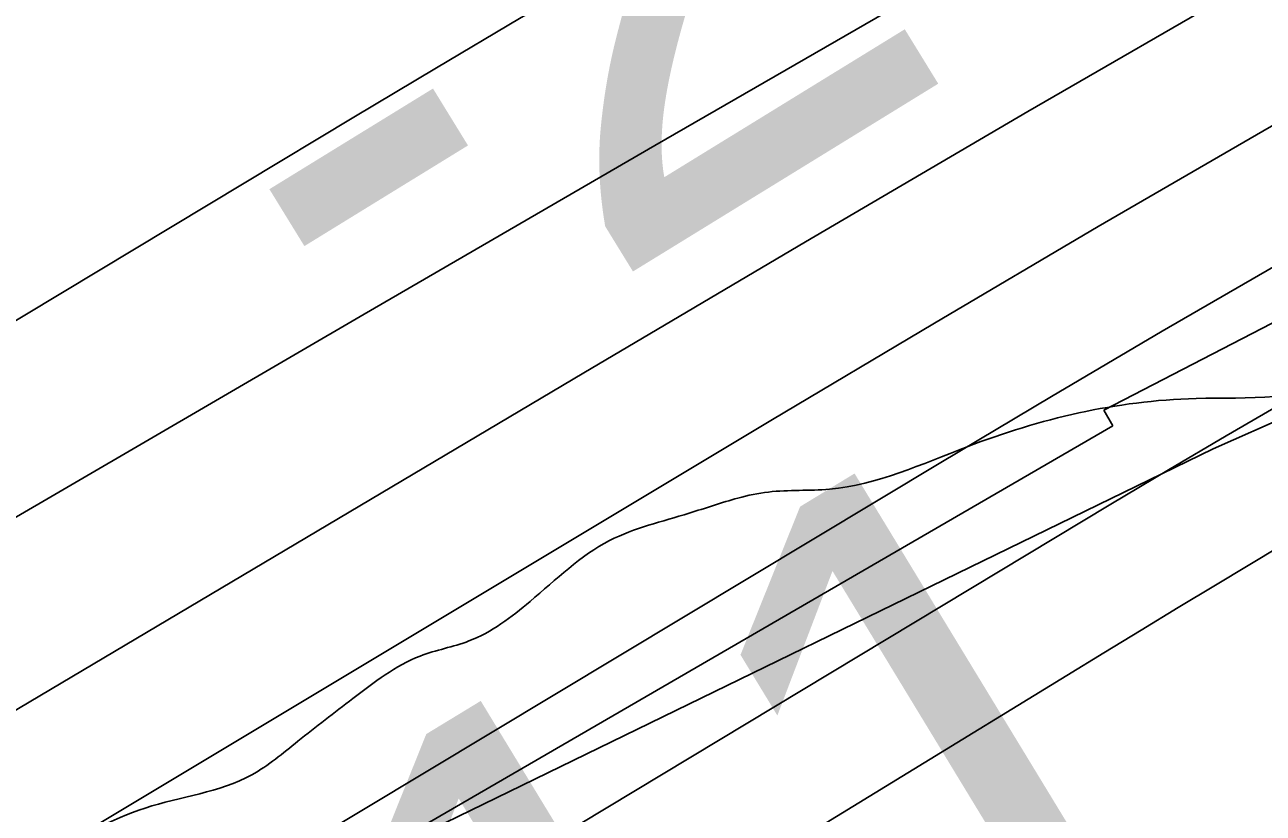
# Model space of a CAD drawing. Extents: x 3445503 to 3483459, y 540493 to 566012.
# Drawn here: x 3476409.2 to 3476550.2, y 551563.7 to 551653.5 of the extents above; entities that cross this region are included whole.
import ezdxf

# ---------------------------------------------------------------- set-up
doc = ezdxf.new("R2010")
doc.units = 0
for name, color, linetype in [('V-RIVR-EDGE', 7, 'Continuous'), ('V-RIVR-RANG', 7, 'Continuous'), ('V-RRAP-FSHR', 7, 'Continuous'), ('V-RRAP-RVMT', 7, 'Continuous'), ('V-TOPO-DPTH', 7, 'Continuous'), ('V-TOPO-MINR', 7, 'Continuous'), ('V-TOPO-WATR', 7, 'Continuous')]:
    doc.layers.add(name, color=color, linetype=linetype)

msp = doc.modelspace()

# ---------------------------------------------------------------- linework, layer by layer
at = {"layer": 'V-RIVR-EDGE'}
msp.add_spline([(3477967.3848833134, 552440.8059690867), (3477956.324274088, 552434.4645256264), (3477946.922800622, 552428.2304005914), (3477938.2208844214, 552423.7327046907), (3477929.172198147, 552419.58349804), (3477921.163822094, 552414.388823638), (3477919.4179374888, 552411.2644546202), (3477918.3664526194, 552407.7907367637), (3477915.2291897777, 552404.3221764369), (3477908.61305155, 552399.8193230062), (3477903.741938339, 552398.0932089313), (3477897.8270765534, 552396.0220439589), (3477895.3893709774, 552394.2899127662), (3477890.1714876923, 552392.9122879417), (3477887.3861524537, 552391.1810163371), (3477883.9004003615, 552387.3656859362), (3477874.497207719, 552380.4363015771), (3477864.3996153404, 552373.8562660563), (3477857.0907965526, 552370.3980207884), (3477852.909785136, 552366.5844095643), (3477848.381144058, 552362.7716579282), (3477844.5451835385, 552357.9142981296), (3477836.8938926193, 552356.5426904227), (3477833.4090001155, 552353.0749896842), (3477830.613349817, 552347.1721621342), (3477822.605833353, 552342.3251173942), (3477810.0688162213, 552333.3176913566), (3477792.657247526, 552321.1936325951), (3477781.52192369, 552316.7019538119), (3477774.9023471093, 552310.8085817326), (3477768.981468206, 552306.3040091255), (3477763.756708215, 552302.1453470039), (3477759.9310627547, 552301.4595431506), (3477756.0985405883, 552297.9927020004), (3477741.122958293, 552286.9055151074), (3477723.7062320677, 552272.6956783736), (3477708.732368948, 552262.3037508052), (3477698.9806870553, 552255.0275963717), (3477689.5869498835, 552251.922138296), (3477683.6652113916, 552247.0699360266), (3477677.043915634, 552240.4813046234), (3477664.1601284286, 552231.8223678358), (3477659.2829980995, 552227.6628461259), (3477652.325247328, 552225.5942599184), (3477646.05759835, 552221.4381765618), (3477633.1695132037, 552211.0410914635), (3477593.4640879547, 552180.5476742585), (3477582.3218874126, 552173.2749581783), (3477570.133359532, 552164.6143022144), (3477532.8716569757, 552138.2864238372), (3477506.055176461, 552118.5377213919), (3477500.1351571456, 552114.3807784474), (3477492.8237595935, 552109.879644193), (3477485.8591321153, 552105.0300206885), (3477479.9494278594, 552105.044633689), (3477473.686936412, 552102.974328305), (3477446.1786349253, 552084.6178636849), (3477429.4631851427, 552072.8397154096), (3477413.0962246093, 552061.4083372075), (3477403.3445427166, 552054.1321827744), (3477399.864807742, 552052.7502600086), (3477395.341324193, 552051.0232863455), (3477385.9467274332, 552047.5701986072), (3477366.105189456, 552036.8426756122), (3477295.433217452, 551995.3016125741), (3477256.0874561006, 551969.6741510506), (3477245.9924424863, 551964.1370045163), (3477236.5866710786, 551956.1647311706), (3477232.406519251, 551952.6987496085), (3477223.3586925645, 551948.89717262), (3477210.8268329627, 551941.975524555), (3477195.5096381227, 551933.3226048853), (3477189.23941038, 551928.1236325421), (3477182.2756424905, 551923.6216386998), (3477175.6646617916, 551921.2045632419), (3477171.836437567, 551919.4758704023), (3477168.3515450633, 551916.0081696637), (3477159.6496288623, 551911.5104737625), (3477143.6328767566, 551901.1211249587), (3477124.4848789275, 551889.6966234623), (3477117.871319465, 551886.2366590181), (3477112.3066661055, 551885.2075234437), (3477107.4346933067, 551883.1337797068), (3477100.8211338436, 551879.6738152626), (3477094.5517656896, 551874.8224725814), (3477091.412783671, 551870.6586529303), (3477085.147713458, 551867.54545856), (3477074.3548617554, 551860.9671422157), (3477058.344126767, 551853.011201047), (3477036.0640236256, 551840.203917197), (3477024.5707550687, 551831.5415420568), (3477014.1263926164, 551825.3099957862), (3477007.5162715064, 551823.2405499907), (3476990.806838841, 551813.8958093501), (3476960.862550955, 551794.5024728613), (3476943.4492630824, 551781.6831547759), (3476927.7818598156, 551771.9882057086), (3476905.500897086, 551758.8332921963), (3476879.0389229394, 551741.8647674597), (3476864.071076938, 551733.9062475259), (3476854.3211142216, 551727.325352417), (3476848.0526056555, 551722.8216393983), (3476839.70175747, 551719.7136025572), (3476833.4427043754, 551719.0338158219), (3476830.31231824, 551718.3462927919), (3476827.173336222, 551714.182473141), (3476822.9949035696, 551711.4117509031), (3476800.371468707, 551700.343474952), (3476764.179302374, 551684.7895373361), (3476719.29037737, 551666.8236817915), (3476694.587181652, 551658.1939710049), (3476687.274064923, 551652.9975774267), (3476681.7085519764, 551651.6208121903), (3476674.7516607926, 551649.8998556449), (3476665.709851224, 551648.5316862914), (3476648.669121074, 551645.7927688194), (3476639.2779626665, 551643.7301997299), (3476627.4490986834, 551639.9354994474), (3476617.009034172, 551635.4421014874), (3476607.2625098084, 551630.2517250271), (3476595.080858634, 551624.3721063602), (3476590.5590942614, 551623.3403920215), (3476578.3920560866, 551623.3704776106), (3476574.5664106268, 551622.6846737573), (3476569.6944378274, 551620.6109300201), (3476563.7744185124, 551616.4539870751), (3476559.595126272, 551613.3356351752), (3476542.5552557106, 551610.944347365), (3476516.4692776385, 551605.4467418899), (3476500.8139086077, 551600.6186080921), (3476493.860455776, 551600.2881701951), (3476490.382439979, 551599.6015067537), (3476484.8160674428, 551597.8771118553), (3476475.769959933, 551594.7707941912), (3476466.7143969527, 551587.8405502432), (3476459.750629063, 551583.3385564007), (3476454.1842565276, 551581.6141615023), (3476446.5243697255, 551576.7662571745), (3476440.255001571, 551571.9149144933), (3476435.0311011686, 551568.1038820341), (3476422.854607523, 551564.3100413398), (3476402.3126526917, 551551.4984595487), (3476381.420489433, 551537.6448483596), (3476372.0198755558, 551531.7583529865), (3476359.8339264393, 551524.140586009), (3476350.7740655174, 551515.4721937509), (3476342.071289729, 551510.6268681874), (3476327.10172455, 551501.9730889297), (3476312.481508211, 551494.0137094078), (3476294.027910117, 551482.2398590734), (3476278.3630856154, 551473.5877989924), (3476258.5155305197, 551460.4268683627), (3476247.7175212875, 551451.7627740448), (3476240.7477362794, 551444.8273725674), (3476231.3445436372, 551437.8979882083), (3476220.5534111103, 551432.0149311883), (3476209.412070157, 551425.0898447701), (3476201.752183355, 551420.2419404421), (3476188.86323862, 551409.4972256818), (3476180.8488454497, 551401.8691436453), (3476169.01310476, 551395.2934060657), (3476157.8666062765, 551386.2825416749), (3476151.592940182, 551379.6930506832), (3476140.805246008, 551375.200512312), (3476129.659607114, 551366.5372775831), (3476121.6409160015, 551357.171047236), (3476113.974152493, 551349.5421056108), (3476103.18130079, 551342.9637892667), (3476089.95590104, 551336.7391197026), (3476064.211535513, 551328.8072470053), (3476038.8070633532, 551317.7458477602), (3476021.0538821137, 551308.0560562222), (3476001.9050246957, 551296.2839250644), (3475987.974050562, 551285.889418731), (3475980.311584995, 551279.9986254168), (3475968.8286314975, 551275.5078062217), (3475961.8691615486, 551272.74396069), (3475958.38169028, 551268.2333709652), (3475953.4976832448, 551261.2928119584), (3475933.6613027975, 551252.651066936), (3475913.8197648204, 551241.923543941), (3475899.54373979, 551232.5727861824), (3475888.3989604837, 551224.2571811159), (3475872.030280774, 551212.1305435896), (3475859.1439148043, 551202.4287178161), (3475843.822422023, 551192.0376498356), (3475828.851137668, 551182.688611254), (3475807.6165022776, 551170.9216376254), (3475790.902771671, 551159.8387486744), (3475778.359737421, 551148.3979150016), (3475750.8454188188, 551127.6080427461), (3475732.386663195, 551113.7484144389), (3475710.1082792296, 551101.6363899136), (3475688.5242950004, 551089.1750165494), (3475657.5457140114, 551073.2605554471), (3475627.610881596, 551057.6911452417), (3475610.205330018, 551048.0004941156), (3475592.8023572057, 551039.3527319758), (3475578.883417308, 551033.8250409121), (3475567.7575489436, 551033.1572884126), (3475559.4084199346, 551030.7445108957), (3475547.22161123, 551022.7791142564), (3475531.193684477, 551007.8705798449), (3475514.128026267, 550995.0504021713), (3475489.7561280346, 550979.8148682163), (3475462.248686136, 550961.8060332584), (3475436.832179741, 550945.8778187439), (3475412.1117922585, 550930.2955147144), (3475404.102556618, 550924.7532106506), (3475394.356891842, 550919.9104638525), (3475383.5657593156, 550914.0274068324), (3475369.9892915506, 550906.4130782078), (3475361.2813582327, 550899.4819746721), (3475348.7563753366, 550895.3413639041), (3475341.099067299, 550891.5363485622), (3475331.346525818, 550883.9125644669), (3475319.5056275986, 550875.251048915), (3475304.183275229, 550864.5123512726), (3475282.257678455, 550854.4852451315), (3475261.025621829, 550843.7611604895), (3475243.971997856, 550835.8077980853), (3475209.5136818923, 550818.5114142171), (3475176.085361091, 550795.9980066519), (3475149.619948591, 550777.6389632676), (3475114.789934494, 550750.6098084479), (3475097.3766466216, 550737.7904903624), (3475087.6146496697, 550726.3427799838), (3475078.202861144, 550715.9370990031), (3475072.9712244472, 550708.9973995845), (3475070.5317996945, 550706.5700090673), (3475067.0529243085, 550705.5357159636), (3475062.1826706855, 550704.1572315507), (3475055.2206219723, 550700.3504970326), (3475048.2534157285, 550694.4579845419), (3475043.3668299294, 550686.4745365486), (3475033.264080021, 550677.8087230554), (3475023.50638101, 550668.099160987), (3475018.97344199, 550662.5482610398), (3475016.528000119, 550657.6874628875), (3475015.1288855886, 550654.2146046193), (3475012.339252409, 550650.7451847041), (3475004.6767868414, 550644.8543913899), (3475000.49319666, 550639.9978911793), (3474998.0511931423, 550636.527611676), (3474987.9467240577, 550627.1665388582), (3474974.703272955, 550613.6416463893), (3474958.329435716, 550599.4292308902), (3474946.4885374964, 550590.7677153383), (3474937.4321149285, 550583.4898417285), (3474926.2856164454, 550574.4789773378), (3474912.7005527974, 550563.388352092), (3474895.6417712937, 550553.3492117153), (3474877.8877304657, 550543.3117905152), (3474859.783481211, 550532.2323399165), (3474849.689327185, 550527.0428230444), (3474846.203575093, 550523.2274926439), (3474838.546267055, 550519.4224773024), (3474826.015267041, 550512.8484588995), (3474803.3961301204, 550503.518331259), (3474763.728526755, 550488.3206191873), (3474757.461737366, 550484.5121654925), (3474754.3296320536, 550483.1293831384), (3474743.1960273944, 550479.3329636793), (3474732.059843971, 550474.4936552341), (3474701.4383481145, 550462.4022608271), (3474681.260355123, 550456.1947830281), (3474669.430631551, 550452.0524530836), (3474656.205231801, 550445.8277835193), (3474651.328101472, 550441.6682618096), (3474649.580497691, 550437.8486334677), (3474646.428621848, 550428.4703688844), (3474639.474309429, 550427.7923013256), (3474629.0385428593, 550425.0370516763), (3474622.08423044, 550424.3589841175), (3474617.2174151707, 550424.3710183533), (3474614.0844502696, 550422.6406063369), (3474611.296536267, 550419.8664457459), (3474606.4228442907, 550417.0974426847), (3474599.8170211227, 550416.7661451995), (3474592.512500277, 550415.0460482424), (3474584.1633712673, 550412.633270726), (3474580.6801979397, 550409.8608293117), (3474579.97806191, 550407.0815111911), (3474579.2707683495, 550402.2164150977), (3474577.524024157, 550398.7444164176), (3474572.3009833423, 550395.2810136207), (3474569.5259631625, 550397.7212979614), (3474568.8350017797, 550399.4611654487), (3474566.39901538, 550398.4242935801), (3474565.003339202, 550396.3419539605), (3474560.8317832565, 550396.3522690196), (3474558.046448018, 550394.620997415), (3474557.349469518, 550393.9274572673), (3474552.8216880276, 550390.4623352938), (3474550.030335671, 550386.2976560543), (3474547.2398429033, 550382.480606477), (3474544.4553672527, 550381.0969645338), (3474541.6777683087, 550382.4943598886), (3474539.93876041, 550382.1510281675), (3474539.237483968, 550379.7193397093), (3474537.4838630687, 550373.4663037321), (3474536.4297994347, 550368.9496968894), (3474533.638447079, 550364.7850176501), (3474528.767333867, 550363.058903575), (3474524.9425479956, 550362.7207293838), (3474521.1297963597, 550367.2493704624), (3474518.3504782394, 550367.9515064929), (3474514.8690240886, 550365.8743244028), (3474513.4733479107, 550363.7919847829), (3474515.539355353, 550355.7913450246), (3474514.1368024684, 550350.9279681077), (3474510.6458928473, 550345.0268597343), (3474504.717277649, 550337.393620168), (3474501.5877511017, 550337.0537268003), (3474494.9827875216, 550337.0700589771), (3474490.1151126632, 550336.7344635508), (3474486.2911863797, 550336.7439190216), (3474483.5049915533, 550334.665017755), (3474481.7616857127, 550332.5835377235), (3474479.668171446, 550329.4600282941), (3474476.1884364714, 550328.0781055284), (3474468.885634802, 550327.0532678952), (3474462.629160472, 550327.4163701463), (3474450.808032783, 550326.750336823), (3474441.4194531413, 550325.7306567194), (3474433.070324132, 550323.3178792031), (3474424.3727058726, 550320.5583316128), (3474416.3677681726, 550316.7541758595), (3474412.183318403, 550311.5500459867), (3474406.9585584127, 550307.3913838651), (3474397.2111744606, 550301.8533777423), (3474391.99586994, 550301.5186419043), (3474386.088744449, 550302.5761438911), (3474381.571278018, 550303.282577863), (3474374.9663144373, 550303.29891004), (3474367.313304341, 550301.232043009), (3474361.396723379, 550298.4656187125), (3474352.692228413, 550292.9250338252), (3474347.1249962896, 550290.8530092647), (3474344.6941674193, 550291.9019153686), (3474343.6555763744, 550293.6426424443), (3474340.8745390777, 550293.6495191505), (3474339.4754245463, 550290.1766608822), (3474332.171763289, 550288.804193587), (3474327.3015096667, 550287.4257091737), (3474316.868321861, 550285.713348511), (3474310.6084091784, 550284.6859321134), (3474304.3545136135, 550286.0919233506), (3474293.2303644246, 550286.119430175), (3474261.933379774, 550282.0252371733), (3474232.365087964, 550274.1028199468), (3474219.840105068, 550269.962209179), (3474206.624160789, 550267.5614658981), (3474200.707579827, 550264.7950416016), (3474193.397901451, 550260.9891666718), (3474172.5229299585, 550254.0881487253), (3474156.866701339, 550248.9123852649), (3474145.3846074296, 550244.7691957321), (3474138.0800865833, 550243.0490987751), (3474131.475123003, 550243.0654309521), (3474123.8212533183, 550240.6509342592), (3474116.8617833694, 550237.8870887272), (3474100.516312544, 550235.1464520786), (3474090.0865630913, 550234.8246100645), (3474081.393242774, 550233.8032107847), (3474068.173860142, 550230.0119488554), (3474051.4764617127, 550225.5340234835), (3474039.295670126, 550220.0020344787), (3474031.2976091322, 550218.9789160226), (3474029.5560224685, 550217.5926953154), (3474028.8504480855, 550213.4228585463), (3474027.1131593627, 550213.77478615), (3474025.036836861, 550217.603869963), (3474021.9098890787, 550218.3068655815), (3474017.0361971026, 550215.53786252), (3474014.6010702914, 550214.8486203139), (3474009.387484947, 550215.2091437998), (3474003.125853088, 550213.4864680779), (3473996.173259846, 550213.5036598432), (3473986.43791013, 550212.8324689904), (3473971.4812387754, 550209.3931346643), (3473947.8217916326, 550201.1084747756), (3473927.9965858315, 550196.985915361), (3473915.481058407, 550196.6692308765), (3473910.9584344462, 550195.2898868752), (3473900.519229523, 550191.1441185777), (3473896.3399372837, 550188.0257666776), (3473890.081743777, 550187.6936096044), (3473880.6914449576, 550185.9786701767), (3473877.557620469, 550183.9006284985), (3473876.1593655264, 550180.7753998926), (3473870.9371843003, 550177.6596267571), (3473863.28589338, 550176.2880190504), (3473852.851845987, 550174.2280287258), (3473846.584197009, 550170.071945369), (3473843.4469341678, 550166.6033850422), (3473829.887658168, 550165.9416496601), (3473817.364394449, 550162.4962982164), (3473797.202733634, 550162.8937839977), (3473790.9393825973, 550160.4758489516), (3473774.2359670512, 550153.5645159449), (3473761.365933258, 550150.4676537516), (3473751.280375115, 550148.7544335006), (3473741.5476041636, 550149.1261316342), (3473732.1598841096, 550148.454081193), (3473721.729275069, 550147.7846095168), (3473708.5133307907, 550145.3838662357), (3473703.986408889, 550142.266373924), (3473699.8036782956, 550137.7575033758), (3473693.194416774, 550136.035687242), (3473684.503675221, 550136.0571769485), (3473676.5099121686, 550136.7722068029), (3473667.814872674, 550135.055548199), (3473650.414478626, 550127.4506750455), (3473634.408041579, 550121.2328821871), (3473613.526193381, 550111.5508269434), (3473599.600376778, 550103.2420985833), (3473599.594359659, 550100.8086909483), (3473599.5814658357, 550095.5942460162), (3473597.494828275, 550095.2517738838), (3473595.7566799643, 550095.256071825), (3473589.510520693, 550099.7907300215), (3473582.56308498, 550101.8936997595), (3473571.0870081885, 550100.1839178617), (3473560.30189278, 550096.7342684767), (3473548.8086242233, 550088.071893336), (3473541.4937883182, 550082.1802404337), (3473536.968585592, 550079.7580074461), (3473530.7095324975, 550079.0782207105), (3473522.3793144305, 550084.3132957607), (3473518.5588265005, 550085.7132698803), (3473509.867225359, 550085.3871299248), (3473487.609471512, 550081.6182172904), (3473463.9594798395, 550077.1574836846), (3473450.746973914, 550076.1472590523), (3473424.3279791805, 550076.5602174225), (3473415.2904675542, 550076.9301963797), (3473413.20039164, 550075.1972055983), (3473411.1094561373, 550073.1165851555), (3473410.044217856, 550064.0807927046), (3473387.095502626, 550062.0517475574), (3473385.3573543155, 550062.0560454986), (3473385.029495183, 550070.052387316), (3473384.336814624, 550071.0969954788), (3473381.21072643, 550072.1476207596), (3473364.172575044, 550070.4515922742), (3473359.2988830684, 550067.6825892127), (3473346.088955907, 550067.7152535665), (3473344.347369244, 550066.3290328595), (3473345.0245772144, 550059.0270907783), (3473343.6306202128, 550057.6400104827), (3473340.5079703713, 550060.081154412), (3473338.0840182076, 550063.9110978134), (3473333.2163433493, 550063.575502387), (3473315.824545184, 550059.4469258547), (3473309.9062450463, 550055.9852422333), (3473306.770701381, 550053.2119412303), (3473302.2523753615, 550053.57074554), (3473296.6954582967, 550055.6702769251), (3473292.871532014, 550055.6797323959), (3473289.7351287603, 550052.5588017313), (3473286.6013042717, 550050.4807600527), (3473283.1284460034, 550051.8798745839), (3473279.3070984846, 550052.9322190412), (3473267.4816728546, 550050.5280374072)], degree=3, dxfattribs=at)
at = {"layer": 'V-RRAP-FSHR'}
msp.add_lwpolyline([(3479130.969, 553082.401), (3478816.881, 552888.5970000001), (3478576.85, 552763.205), (3478449.311, 552707.954), (3478289.8170000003, 552621.3640000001), (3478136.845, 552538.512), (3478008.2, 552474.97), (3477863.944, 552377.387), (3477688.914, 552251.158), (3477457.69, 552085.964), (3477224.473, 551942.407), (3476936.077, 551774.99), (3476793.745, 551715.647), (3476544.508, 551605.223), (3476233.506, 551453.813), (3476127.0130000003, 551390.08), (3475971.2770000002, 551277.253), (3475776.395, 551142.969), (3475474.3680000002, 550957.359), (3475375.893, 550912.962), (3475167.399, 550795.536), (3475098.0700000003, 550737.654), (3475020.515, 550657.755), (3474949.56, 550594.009)], dxfattribs=at)
at = {"layer": 'V-RRAP-RVMT'}
for p, q in [((3476614.134000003, 551652.0260000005), (3476532.046442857, 551609.6175372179)), ((3476532.046442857, 551609.6175372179), (3476533.0880000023, 551607.8190000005)), ((3476533.088000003, 551607.8190000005), (3476412.9990000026, 551538.2290000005))]:
    msp.add_line(p, q, dxfattribs=at)
at = {"layer": 'V-TOPO-DPTH'}
for points in [[(3477468.4400485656, 552222.3920382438), (3476838.64717599, 551865.9830362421), (3476782.7811805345, 551834.3613239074), (3476726.918803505, 551802.7332218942), (3476671.061854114, 551771.095535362), (3476615.208523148, 551739.4514591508), (3476522.6015007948, 551686.9738390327), (3476513.0593393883, 551681.5551162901), (3476503.523770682, 551676.1248411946), (3476493.9980910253, 551670.6772375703), (3476484.479004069, 551665.218081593), (3476474.9815291, 551659.7219185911), (3476465.5062755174, 551654.1879684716), (3476456.0643540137, 551648.5973376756), (3476446.644653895, 551642.968919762), (3475823.087225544, 551267.8436583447)], [(3475823.087225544, 551267.8436583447), (3476446.644653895, 551642.968919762), (3476456.0643540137, 551648.5973376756), (3476465.5062755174, 551654.1879684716), (3476474.9815291, 551659.7219185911), (3476484.479004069, 551665.218081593), (3476493.9980910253, 551670.6772375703), (3476503.523770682, 551676.1248411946), (3476513.0593393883, 551681.5551162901), (3476522.6015007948, 551686.9738390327), (3476615.208523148, 551739.4514591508), (3476671.061854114, 551771.095535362), (3476726.918803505, 551802.7332218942), (3476782.7811805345, 551834.3613239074), (3476838.64717599, 551865.9830362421), (3477468.4400485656, 552222.3920382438)], [(3475884.032117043, 551185.4398051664), (3476527.83068023, 551579.3988125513), (3476532.059393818, 551581.9807441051), (3476536.2914969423, 551584.55709535), (3476540.5286843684, 551587.1250761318), (3476544.769261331, 551589.6874766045), (3476552.19755208, 551594.1660608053), (3476553.794380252, 551595.1058724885), (3476554.3306762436, 551595.4122621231), (3476560.5459627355, 551598.9289878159), (3476564.1989298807, 551600.9774392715), (3476567.8622097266, 551603.0071080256), (3476571.540958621, 551605.0086027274), (3476575.2300202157, 551606.9913147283), (3476615.904686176, 551628.6514387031), (3476639.955450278, 551641.4185559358), (3476664.0283926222, 551654.143583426), (3476688.1346023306, 551666.8054763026), (3476712.262990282, 551679.4252794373), (3477303.2532868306, 551987.5436551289)], [(3476046.227800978, 551360.6550993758), (3476472.8207445, 551613.861159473), (3476498.0905545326, 551628.772095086), (3476523.4111539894, 551643.5957604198), (3476548.807937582, 551658.2885203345), (3476574.255510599, 551672.8940099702), (3477109.1992653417, 551978.0890694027)], [(3477109.1992653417, 551978.0890694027), (3476574.255510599, 551672.8940099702), (3476548.807937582, 551658.2885203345), (3476523.4111539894, 551643.5957604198), (3476498.0905545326, 551628.772095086), (3476472.8207445, 551613.861159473), (3476046.227800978, 551360.6550993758)], [(3476279.182131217, 551462.8762213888), (3476513.4983701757, 551603.6566758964), (3476526.0827089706, 551611.1560319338), (3476538.702514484, 551618.5947204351), (3476551.375520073, 551625.9424076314), (3476564.0839923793, 551633.2294272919), (3476716.434543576, 551719.8601330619), (3476805.4676303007, 551770.1969690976), (3476894.6643552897, 551820.2404477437), (3476984.1065376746, 551869.8438903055), (3477073.7123583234, 551919.1539754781)], [(3477073.7123583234, 551919.1539754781), (3476984.1065376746, 551869.8438903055), (3476894.6643552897, 551820.2404477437), (3476805.4676303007, 551770.1969690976), (3476716.434543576, 551719.8601330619), (3476564.0839923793, 551633.2294272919), (3476551.375520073, 551625.9424076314), (3476538.702514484, 551618.5947204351), (3476526.0827089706, 551611.1560319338), (3476513.4983701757, 551603.6566758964), (3476279.182131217, 551462.8762213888)]]:
    msp.add_lwpolyline(points, dxfattribs=at)
at = {"layer": 'V-TOPO-MINR'}
for points in [[(3476439.644443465, 551542.8067751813), (3476532.854356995, 551598.902260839), (3476539.4098012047, 551602.8125533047), (3476545.985353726, 551606.6884237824), (3476552.591068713, 551610.5126612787), (3476559.2168920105, 551614.3024767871), (3476636.90012209, 551658.3325062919), (3476682.4588426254, 551683.9738767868), (3476728.1191530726, 551709.4317431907), (3476773.931848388, 551734.6143534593), (3476819.846133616, 551759.6134596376), (3477524.7411140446, 552140.6645260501), (3477545.6676822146, 552152.0821046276), (3477566.534219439, 552163.6073800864), (3477587.3107102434, 552175.2942008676), (3477608.027170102, 552187.0887185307), (3477628.6556696, 552199.0367483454), (3477649.226934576, 552211.0817378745), (3477669.712347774, 552223.2721669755), (3477690.1405264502, 552235.5595557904), (3478387.127535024, 552658.1612868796), (3478393.8592520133, 552662.2307787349), (3478400.5980854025, 552666.2884165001), (3478407.347593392, 552670.3282731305)], [(3475823.087225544, 551267.8436583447), (3476446.644653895, 551642.968919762), (3476456.0643540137, 551648.5973376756), (3476465.5062755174, 551654.1879684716), (3476474.9815291, 551659.7219185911), (3476484.479004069, 551665.218081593), (3476493.9980910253, 551670.6772375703), (3476503.523770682, 551676.1248411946), (3476513.0593393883, 551681.5551162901), (3476522.6015007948, 551686.9738390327), (3476615.208523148, 551739.4514591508), (3476671.061854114, 551771.095535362), (3476726.918803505, 551802.7332218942), (3476782.7811805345, 551834.3613239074), (3476838.64717599, 551865.9830362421), (3477468.4400485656, 552222.3920382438)], [(3476302.5714702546, 551535.6879290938), (3476372.958679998, 551576.939510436), (3476447.8030282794, 551620.5320675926), (3476480.9110450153, 551639.7451879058), (3476514.0595172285, 551658.8879960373), (3476547.268672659, 551677.925335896), (3476580.5182835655, 551696.8923635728), (3477400.3642529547, 552162.8427273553)], [(3475884.032117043, 551185.4398051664), (3476527.83068023, 551579.3988125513), (3476532.059393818, 551581.9807441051), (3476536.2914969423, 551584.55709535), (3476540.5286843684, 551587.1250761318), (3476544.769261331, 551589.6874766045), (3476552.19755208, 551594.1660608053), (3476553.794380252, 551595.1058724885), (3476554.3306762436, 551595.4122621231), (3476560.5459627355, 551598.9289878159), (3476564.1989298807, 551600.9774392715), (3476567.8622097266, 551603.0071080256), (3476571.540958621, 551605.0086027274), (3476575.2300202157, 551606.9913147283), (3476615.904686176, 551628.6514387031), (3476639.955450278, 551641.4185559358), (3476664.0283926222, 551654.143583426), (3476688.1346023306, 551666.8054763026), (3476712.262990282, 551679.4252794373), (3477303.2532868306, 551987.5436551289)], [(3476046.227800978, 551360.6550993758), (3476472.8207445, 551613.861159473), (3476498.0905545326, 551628.772095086), (3476523.4111539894, 551643.5957604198), (3476548.807937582, 551658.2885203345), (3476574.255510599, 551672.8940099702), (3477109.1992653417, 551978.0890694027)], [(3475963.1218477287, 551289.9393040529), (3476494.1333898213, 551608.429154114), (3476512.74911643, 551619.5120302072), (3476531.4124535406, 551630.5135322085), (3476550.1472064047, 551641.3929730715), (3476568.9295697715, 551652.1910398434), (3476832.239723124, 551802.4279317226), (3476950.135472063, 551869.3981057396), (3477068.2001181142, 551936.0678455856)]]:
    msp.add_lwpolyline(points, dxfattribs=at)
at = {"layer": 'V-TOPO-WATR'}
msp.add_lwpolyline([(3476279.182131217, 551462.8762213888), (3476513.4983701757, 551603.6566758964), (3476526.0827089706, 551611.1560319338), (3476538.702514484, 551618.5947204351), (3476551.375520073, 551625.9424076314), (3476564.0839923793, 551633.2294272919), (3476716.434543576, 551719.8601330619), (3476805.4676303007, 551770.1969690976), (3476894.6643552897, 551820.2404477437), (3476984.1065376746, 551869.8438903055), (3477073.7123583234, 551919.1539754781)], dxfattribs=at)

# ---------------------------------------------------------------- texts
at = {"layer": 'V-RIVR-RANG'}
for s, height, rotation, p in [('-20', 67.00000000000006, 31.59025000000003, (3476449.170878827, 551607.4094624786)), ('11.4', 67, 31.308325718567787, (3476469.8920755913, 551503.4420932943))]:
    msp.add_text(s, height=height, rotation=rotation, dxfattribs=at).set_placement(p)

doc.saveas('drawing.dxf')
